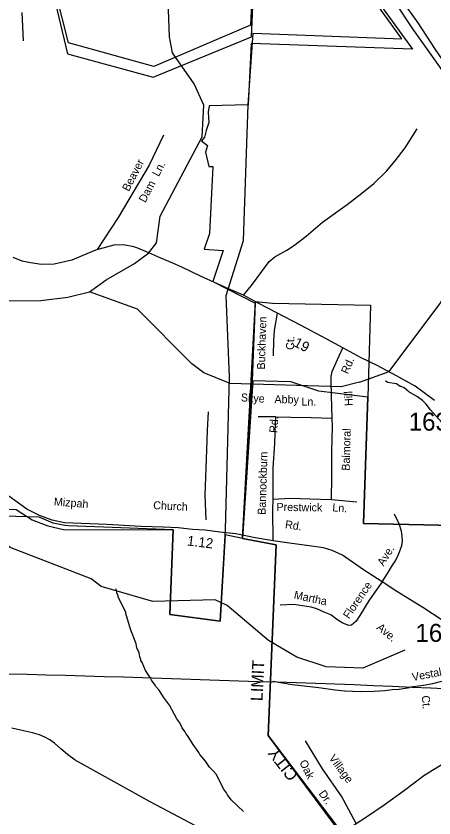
# Model space of a CAD drawing. Extents: x 1551653 to 1702041, y 811336 to 920032.
# Drawn here: x 1610144 to 1613566, y 894635 to 901206 of the extents above; entities that cross this region are included whole.
import ezdxf

# ---------------------------------------------------------------- set-up
doc = ezdxf.new("R2010")
doc.units = 0
for name, color, linetype in [('Old_Level_10', 7, 'Continuous'), ('Old_Level_11', 7, 'Continuous'), ('Old_Level_17', 7, 'Continuous'), ('Old_Level_19', 7, 'Continuous'), ('Old_Level_28', 7, 'Continuous'), ('Old_Level_3', 7, 'Continuous'), ('Old_Level_31', 7, 'Continuous'), ('Old_Level_32', 7, 'Continuous'), ('Old_Level_35', 7, 'Continuous'), ('Old_Level_48', 7, 'Continuous'), ('Old_Level_49', 7, 'Continuous'), ('Old_Level_50', 7, 'Continuous'), ('Old_Level_59', 7, 'Continuous'), ('Old_Level_62', 7, 'Continuous'), ('Old_Level_8', 7, 'Continuous')]:
    doc.layers.add(name, color=color, linetype=linetype)

msp = doc.modelspace()

# ---------------------------------------------------------------- linework, layer by layer
at = {"layer": 'Old_Level_28'}
for points in [[(1614850.466, 899083.012), (1614779.203, 899192.229), (1614492.6, 899595.934), (1614278.813, 899919.126), (1614070.047, 900218.392), (1613856.259, 900523.752), (1613573.436, 900940.558), (1613436.059, 901148.913), (1613301.768, 901339.398), (1613142.795, 901557.77), (1612950.78, 901805.167), (1612763.716, 902039.202), (1612586.743, 902249.17), (1612417.857, 902433.488), (1612255.29, 902607.343), (1612037.048, 902834.692), (1611812.125, 903048.667), (1611549.345, 903293.847), (1611338.537, 903460.519), (1611155.939, 903620.032), (1610966.409, 903761.715)], [(1610963.522, 903679.095), (1611080.335, 903585.204), (1611298.989, 903408.386), (1611472.02, 903246.113), (1611719.59, 903038.509), (1611972.61, 902803.637), (1612170.814, 902602.387), (1612350.685, 902409.652), (1612539.977, 902206.821), (1612714.723, 901999.082), (1612908.468, 901769.504), (1613090.881, 901530.056), (1613244.541, 901318.309), (1613390.89, 901100.04), (1613612.111, 900790.802), (1613830.4, 900459.912), (1613963.153, 900269.657), (1614109.563, 900048.403), (1614365.664, 899673.947), (1614737.56, 899122.446), (1614982.507, 898762.592)]]:
    msp.add_lwpolyline(points, dxfattribs=at)
at = {"layer": 'Old_Level_3'}
msp.add_lwpolyline([(1610076.83, 895816.324), (1610234.43, 895812.862), (1610392.041, 895808.973), (1610549.658, 895804.715), (1610707.275, 895800.142), (1610864.89, 895795.313), (1611022.497, 895790.281), (1611180.092, 895785.104), (1611337.67, 895779.837), (1611495.228, 895774.539), (1611652.761, 895769.262), (1611810.264, 895764.065), (1611967.732, 895759.005), (1612125.162, 895754.135), (1612282.553, 895749.449), (1612439.932, 895744.493), (1612597.304, 895739.18), (1612754.67, 895733.527), (1612912.028, 895727.547), (1613069.38, 895721.254), (1613226.725, 895714.665), (1613384.062, 895707.792), (1613541.391, 895700.653), (1613698.713, 895693.258)], dxfattribs=at)
at = {"layer": 'Old_Level_31'}
msp.add_line((1611228.798, 899267.253), (1611228.798, 899267.253), dxfattribs=at)
at = {"layer": 'Old_Level_32'}
for points in [[(1611231.274, 899266.484), (1611141.052, 899305.107), (1611108.611, 899315.927), (1611024.575, 899330.425), (1610943.437, 899327.525), (1610795.65, 899286.932), (1610601.499, 899205.745), (1610456.61, 899173.85), (1610352.29, 899170.951), (1610262.459, 899182.548), (1610192.912, 899197.046), (1610119.308, 899226.042)], [(1613571.12, 898055.987), (1613486.117, 898117.348), (1613412.994, 898172.466), (1613258.414, 898256.652), (1613101.84, 898341.081), (1612970.866, 898405.179), (1612818.248, 898487.528), (1612687.392, 898557.426), (1612473.209, 898672.642), (1612274.788, 898775.732), (1612126.051, 898851.999), (1612005.12, 898917.891), (1611882.481, 898971.323), (1611653.393, 899075.266), (1611502.708, 899147.754), (1611427.048, 899180.296), (1611328.523, 899220.89), (1611231.274, 899266.484)], [(1613641.12, 896251.035), (1613474.16, 896359.479), (1613260.333, 896491.369), (1613140.238, 896570.504), (1612989.197, 896667.804), (1612817.158, 896788.305), (1612733.288, 896827.036), (1612661.03, 896848.984), (1612544.904, 896864.047), (1612383.616, 896885.565), (1612248.135, 896907.083), (1612101.901, 896930.753), (1611985.774, 896954.423), (1611942.764, 896963.03), (1611813.735, 896978.093), (1611693.307, 896993.155), (1611590.083, 896999.611), (1611470.943, 897012.522), (1611352.666, 897018.977), (1611165.572, 897023.28), (1610888.158, 897040.495), (1610539.778, 897053.406), (1610440.855, 897074.924), (1610335.481, 897113.656), (1610232.257, 897165.299), (1610083.873, 897272.889)], [(1612065.575, 893998.21), (1612231.985, 894113.949), (1612382.314, 894215.14), (1612546.308, 894327.27), (1612699.369, 894431.196), (1612927.985, 894589.104), (1613013.692, 894644.519), (1613158.554, 894742.975), (1613325.281, 894863.311), (1613483.886, 894982.531), (1613691.038, 895112.203), (1613747.747, 895140.282)]]:
    msp.add_lwpolyline(points, dxfattribs=at)
at = {"layer": 'Old_Level_35'}
for p, q in [((1611351.414, 900229.163), (1611235.226, 899984.996)), ((1611235.226, 899984.996), (1610979.615, 899554.796)), ((1610979.615, 899554.796), (1610809.348, 899292.66)), ((1612271.554, 897923.059), (1612126.519, 897923.059)), ((1612727.755, 897244.939), (1612933.441, 897226.469))]:
    msp.add_line(p, q, dxfattribs=at)
for points in [[(1610206.242, 901003.455), (1610194.651, 901235.418)], [(1612005.12, 898917.891), (1612072.4, 898998.773), (1612155.936, 899111.545), (1612217.255, 899194.551), (1612263.84, 899231.824), (1612360.601, 899286.292), (1612416.986, 899323.369), (1612518.235, 899401.761), (1612653.865, 899517.677), (1612855.925, 899662.66), (1612975.262, 899754.69), (1613072.309, 899833.168), (1613177.804, 899933.486), (1613247.171, 900018.525), (1613328.582, 900125.136), (1613427.016, 900281.632)], [(1612282.773, 898771.583), (1612257.292, 898628.158), (1612251.496, 898546.971), (1612248.599, 898422.292)], [(1612733.029, 897909.866), (1612726.27, 898096.964), (1612724.019, 898212.876), (1612724.648, 898251.819), (1612726.732, 898267.112), (1612733.248, 898292.738), (1612776.69, 898392.114), (1612818.248, 898487.528)], [(1611700.77, 897076.579), (1611692.515, 897281.067), (1611706.229, 897650.81), (1611710.675, 897810.613), (1611720.963, 897962.496)], [(1612247.821, 897247.578), (1612249.689, 897500.486), (1612262.629, 897704.143), (1612269.243, 897872.109), (1612271.554, 897923.059)], [(1612271.554, 897923.059), (1612392.856, 897920.421), (1612558.987, 897915.144), (1612733.029, 897909.866)], [(1612727.755, 897244.939), (1612730.392, 897429.641), (1612730.392, 897640.729), (1612735.666, 897843.901), (1612733.029, 897909.866)], [(1612248.135, 896907.083), (1612246.346, 897158.551), (1612247.821, 897247.578)], [(1612247.821, 897247.578), (1612390.219, 897255.494), (1612548.439, 897250.216), (1612727.755, 897244.939)], [(1613140.238, 896570.504), (1613184.974, 896638.344), (1613226.263, 896705.083), (1613251.672, 896743.219), (1613273.905, 896787.712), (1613289.786, 896829.026), (1613302.49, 896867.163), (1613308.842, 896902.122), (1613305.667, 896943.436), (1613299.314, 896984.751), (1613280.257, 897045.134), (1613242.144, 897124.585)], [(1613140.238, 896570.504), (1613035.696, 896419.058), (1612959.469, 896295.115), (1612927.708, 896247.444), (1612908.651, 896231.554), (1612889.595, 896215.664), (1612867.362, 896212.485), (1612819.72, 896231.554), (1612778.43, 896256.978), (1612721.26, 896298.293), (1612667.266, 896320.539), (1612606.92, 896349.141), (1612559.278, 896361.854), (1612419.529, 896384.1), (1612305.189, 896377.744)], [(1612246.853, 895755.712), (1612405.026, 895729.334), (1612621.782, 895702.956), (1612756.522, 895685.37), (1612835.608, 895676.578), (1612962.646, 895672.218), (1613076.986, 895675.396), (1613162.741, 895678.573), (1613223.087, 895688.108), (1613280.836, 895691.232), (1613366.013, 895703.998)], [(1613351.136, 895705.886), (1613480.017, 895723.472), (1613556.175, 895738.126), (1613630.891, 895757.008)], [(1611891.051, 894422.247), (1611241.913, 894766.441), (1610627.4, 895108.928), (1610564.712, 895155.147), (1610511.923, 895201.365), (1610459.134, 895247.584), (1610419.541, 895273.995), (1610379.949, 895297.104), (1610337.058, 895316.912), (1610277.67, 895333.42), (1610205.084, 895349.926), (1610109.402, 895369.735)], [(1612927.985, 894589.104), (1612807.657, 894812.736), (1612652.951, 895036.368), (1612513.524, 895267.646)]]:
    msp.add_lwpolyline(points, dxfattribs=at)
at = {"layer": 'Old_Level_48'}
for points in [[(1612092.212, 901701.95), (1612063.119, 901131.717), (1611271.798, 900792.965), (1610573.574, 900984.924), (1610317.558, 902001.18)], [(1605173.956, 897342.214), (1605907.092, 897342.214), (1605936.185, 897743.07), (1606872.969, 897720.488), (1606966.066, 897579.341), (1607187.17, 897748.717), (1607175.533, 897257.526), (1610144.087, 897163.147), (1610275.267, 897079.227), (1610404.297, 897027.584), (1610533.326, 896997.458), (1611430.505, 896996.956), (1611403.745, 896302.957), (1611816.515, 896248.003), (1611859.215, 896994.843), (1611891.383, 898250.646), (1611865.289, 898915.717), (1612004.934, 899367.386), (1612044.841, 900479.458), (1612086.393, 901063.966), (1613302.468, 901018.8), (1612836.985, 901668.074)], [(1615770.164, 898455.167), (1614905.314, 896819.917), (1614592.961, 897011.962), (1612987.687, 897048.465), (1613023.51, 898082.199), (1612621.914, 898131.327), (1612394.342, 898207.253), (1612081.99, 898216.185), (1611998.41, 896925.369), (1612273.953, 896873.958), (1612207.247, 895310.526), (1612840.877, 894475.35), (1611024.922, 893261.765), (1610209.711, 892829.047), (1608067.94, 890802.822), (1607648.805, 890077.941), (1607417.156, 889678.6), (1607509.477, 889652.527)]]:
    msp.add_lwpolyline(points, dxfattribs=at)
at = {"layer": 'Old_Level_49'}
for points in [[(1610321.378, 901918.718), (1610564.98, 900894.996), (1611267.488, 900703.99), (1612070.472, 901035.149), (1612096.514, 901599.247)], [(1612926.36, 901574.743), (1613389.982, 900934.981), (1612067.909, 900979.58), (1612044.841, 900479.458), (1611725.985, 900469), (1611715.732, 900418.045), (1611723.729, 900334.076), (1611701.994, 900268.049), (1611686.512, 900212.48), (1611662.111, 900183.157), (1611711.016, 900143.993), (1611695.022, 900089.551), (1611722.499, 899971.954), (1611756.537, 899972.979), (1611728.548, 899423.952), (1611685.589, 899294.769), (1611839.481, 899285.029), (1611755.841, 899030.713), (1612102.973, 898854.317), (1612078.469, 898218.348), (1611998.41, 896925.369), (1611855.475, 896954.51), (1611816.515, 896248.003), (1611403.745, 896302.957), (1611430.505, 896996.956), (1610573.13, 897028.512), (1610543.107, 897032.461), (1610447.194, 897051.659), (1610333.886, 897098.764), (1607174.546, 897189.5)], [(1607509.477, 889652.527), (1607417.156, 889678.6), (1607648.805, 890077.941), (1608067.94, 890802.822), (1610209.711, 892829.047), (1611024.922, 893261.765), (1612823.891, 894479.375), (1612207.247, 895310.526), (1612273.953, 896873.958), (1611998.41, 896925.369), (1612104.558, 898867.836), (1612243.344, 898852.829), (1613046.047, 898837.821), (1613023.51, 898082.199), (1612987.687, 897048.465), (1614592.961, 897011.962), (1614905.314, 896819.917), (1615770.164, 898455.167)]]:
    msp.add_lwpolyline(points, dxfattribs=at)
at = {"layer": 'Old_Level_50'}
msp.add_line((1611231.274, 899266.484), (1611231.274, 899266.484), dxfattribs=at)
at = {"layer": 'Old_Level_59'}
for points in [[(1611231.274, 899266.484), (1611294.776, 899348.749), (1611324.02, 899567.154), (1611669.24, 900216.395), (1611681.713, 900475.444), (1611603.756, 900650.224), (1611424.763, 900903.403), (1611400.772, 901035.149), (1611369.707, 901846.643)], [(1612955.785, 898206.558), (1613198.771, 898293.603), (1613614.719, 898846.423), (1613802.752, 899177.48), (1613899.742, 899576.101), (1613976.739, 899702.515), (1614102.743, 899781.973), (1614713.799, 899999.328), (1614914.75, 900090.474), (1615041.779, 900202.842), (1615360.738, 900340.74), (1615736.803, 900411.893)], [(1610746.412, 898946.383), (1610883.216, 899045.392), (1611114.924, 899178.237), (1611231.274, 899266.484)], [(1609690.969, 898658.87), (1609899.894, 898799.318), (1610055.785, 898872.081), (1610345.983, 898874.332), (1610568.694, 898903.603), (1610746.412, 898946.383)], [(1612955.785, 898206.558), (1612805.789, 898166.983), (1611896.691, 898195.28), (1611681.693, 898281.71), (1611582.756, 898355.938), (1611137.69, 898804.9), (1610746.412, 898946.383)], [(1610758.754, 896593.413), (1610094.693, 896849.831), (1609913.734, 897004.543), (1609611.693, 897499.743), (1609463.85, 897651.584), (1609342.357, 897703.36), (1609255.722, 897703.975)], [(1613326.724, 896009.425), (1612983.774, 895862.095), (1612683.783, 895874.808), (1612442.744, 895951.908), (1612210.728, 896087.857), (1611872.699, 896377.083), (1611773.762, 896421.785), (1611264.72, 896409.071), (1610841.698, 896532.615), (1610758.754, 896593.413)]]:
    msp.add_lwpolyline(points, dxfattribs=at)
at = {"layer": 'Old_Level_62'}
for points in [[(1613626.51, 897876.937), (1613538.235, 897978.335), (1613502.966, 898024.984), (1613471.491, 898055.537), (1613432.018, 898086.192), (1613360.66, 898127.305), (1613321.187, 898158.063), (1613297.401, 898170.366), (1613289.404, 898170.571), (1613257.724, 898191.076), (1613185.956, 898204.302), (1613169.346, 898215.785)], [(1612006.291, 894688.479), (1611905.815, 894784.136), (1611874.545, 894824.634), (1611866.753, 894840.833), (1611843.275, 894873.231), (1611796.83, 894970.016), (1611781.246, 894994.212), (1611761.664, 895018.511), (1611728.24, 895051.114), (1611695.022, 895099.711), (1611647.962, 895156.511), (1611640.17, 895172.607), (1611593.213, 895237.404), (1611548.41, 895310.095), (1611534.671, 895326.396), (1611526.982, 895342.493), (1611503.503, 895374.891), (1611484.126, 895415.184), (1611460.647, 895447.582), (1611400.567, 895560.566), (1611351.56, 895625.465), (1611316.496, 895682.059), (1611285.02, 895714.56), (1611283.175, 895722.557), (1611253.852, 895763.055), (1611242.267, 895787.251), (1611203.204, 895843.948), (1611176.24, 895908.334), (1611164.45, 895924.533), (1611166.603, 895932.53), (1611156.965, 895956.726), (1611151.531, 895988.817), (1611134.102, 896029.11), (1611126.72, 896061.2), (1611080.583, 896181.976), (1611042.751, 896310.544), (1611042.854, 896318.541), (1610980.928, 896447.621), (1610981.03, 896455.618), (1610969.445, 896479.814), (1610969.548, 896487.811), (1610960.218, 896513.443)]]:
    msp.add_lwpolyline(points, dxfattribs=at)

# ---------------------------------------------------------------- texts
at = {"layer": 'Old_Level_10'}
for s, height, rotation, p in [('Beaver', 65.6167, 62.5654917, (1611066.641, 899763.644)), ('Ln.', 65.6167, 62.5654917, (1611312.502, 899885.399)), ('Dam', 65.6167, 62.5654917, (1611202.727, 899671.701)), ('Buckhaven', 65.6167, 88.2828, (1612181.452, 898308.723)), ('Ct.', 65.6167, 88.2828, (1612419.509, 898469.407)), ('Rd.', 65.6167, 66.3878917, (1612861.342, 898267.513)), ('Hill', 65.6167, 92.4936917, (1612901.229, 898012.167)), ('Skye', 65.6167, 356.7172222, (1611983.115, 898048.924)), ('Abby', 65.6167, 359.1418556, (1612259.159, 898033.788)), ('Ln.', 65.6167, 359.1418556, (1612480.341, 898014.51)), ('Rd.', 65.6167, 86.3645389, (1612283.065, 897788.335)), ('Balmoral', 65.6167, 88.5310444, (1612875.71, 897479.801)), ('Bannockburn', 65.61666, 88.1745472, (1612186.932, 897118.362)), ('Prestwick', 65.6167, 359.1384194, (1612275.762, 897151.666)), ('Ln.', 65.6167, 355.8056833, (1612732.088, 897147.822)), ('Ave.', 65.6167, 58.1769028, (1613152.483, 896693.98)), ('Florence', 65.6167, 55.6910694, (1612870.219, 896261.409)), ('Martha', 65.6167, 347.9178472, (1612415.084, 896433.78)), ('Ave.', 65.6167, 320.1148361, (1613091.115, 896186.993)), ('Vestal', 65.6167, 10.7142389, (1613392.407, 895756.743)), ('Ct.', 65.6167, 275.5644611, (1613464.301, 895635.784)), ('Village', 65.6167, 306.4362667, (1612701.171, 895125.318)), ('Oak', 65.6167, 296.1629778, (1612461.65, 895091.734)), ('Dr.', 65.6167, 305.3504417, (1612618.339, 894834.327))]:
    msp.add_text(s, height=height, rotation=rotation, dxfattribs=at).set_placement(p)
at = {"layer": 'Old_Level_11'}
for s, rotation, p in [('Mizpah', 355.8321, (1610452.177, 897195.489)), ('Church', 357.2607, (1611265.869, 897165.734)), ('Rd.', 351.8114694, (1612343.428, 897010.149))]:
    msp.add_text(s, height=65.6167, rotation=rotation, dxfattribs=at).set_placement(p)
at = {"layer": 'Old_Level_17'}
for s, rotation, p in [('.19', 332.4769722, (1612383.578, 898518.58)), ('1.12', 352.8708528, (1611541.27, 896868.554))]:
    msp.add_text(s, height=82.0208, rotation=rotation, dxfattribs=at).set_placement(p)
at = {"layer": 'Old_Level_19'}
for s, rotation, p in [('LIMIT', 87.3060111, (1612161.671, 895590.605)), ('CITY', 127.6848694, (1612461.209, 894987.256))]:
    msp.add_text(s, height=98.425, rotation=rotation, dxfattribs=at).set_placement(p)
at = {"layer": 'Old_Level_8'}
for s, p in [('1632', (1613358.835, 897808.844)), ('1631', (1613414.093, 896078.07))]:
    msp.add_text(s, height=147.6375, dxfattribs=at).set_placement(p)

doc.saveas('drawing.dxf')
